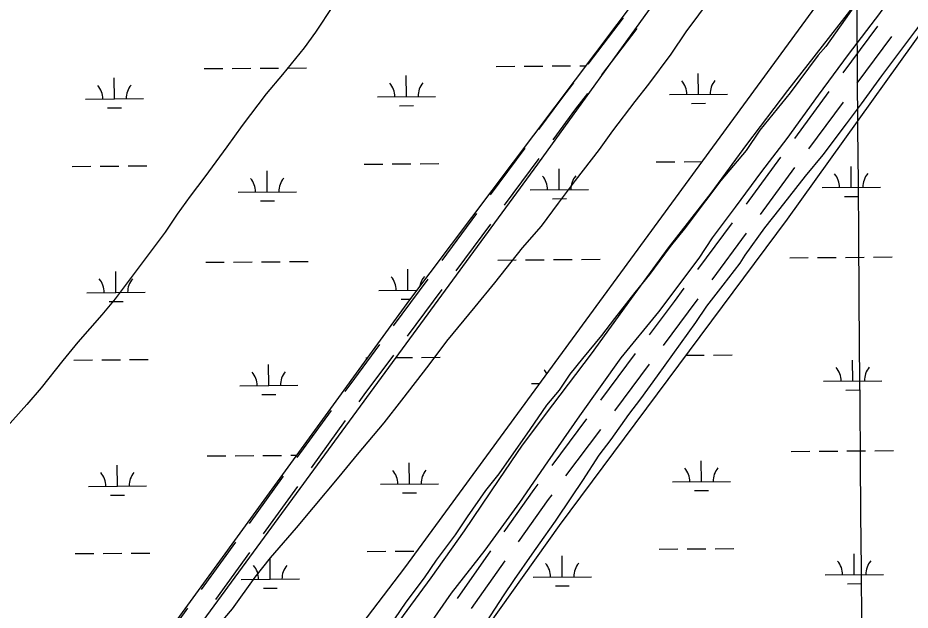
# Model space of a CAD drawing. Extents: x 3540316 to 3578335, y 553172 to 578787.
# Drawn here: x 3564138 to 3565672, y 561883 to 562901 of the extents above; entities that cross this region are included whole.
import ezdxf

# ---------------------------------------------------------------- set-up
doc = ezdxf.new("R2010")
doc.units = 0
for name, color, linetype in [('V-GRID-MAJR', 7, 'Continuous'), ('V-ROAD-CNTR', 7, 'Continuous'), ('V-SITE-VEGE', 7, 'Continuous'), ('V-TOPO-SHOR', 7, 'Continuous'), ('V-WETL-SWMP', 7, 'Continuous')]:
    doc.layers.add(name, color=color, linetype=linetype)

msp = doc.modelspace()

# ---------------------------------------------------------------- linework, layer by layer
at = {"layer": 'V-GRID-MAJR'}
msp.add_spline([(3565613.9, 558735.9), (3565566.3, 564793.7), (3565518.7, 570854.6), (3565471.1, 576915.5), (3565471.1, 576918.6)], degree=3, dxfattribs=at)
at = {"layer": 'V-ROAD-CNTR'}
for points in [[(3565118.1, 562821.2), (3565178.8, 562900.7)], [(3565556.6, 562806.3), (3565616, 562886.7)], [(3565142, 562803), (3565202.7, 562882.5)], [(3565580.7, 562788.5), (3565640.1, 562868.9)], [(3565033.8, 562709.2), (3565073.2, 562762.4), (3565093.9, 562789.4)], [(3565057.9, 562691.3), (3565097.2, 562744.4), (3565117.7, 562771.2)], [(3565473.4, 562693.7), (3565532.8, 562774.1)], [(3565497.6, 562675.8), (3565557, 562756.3)], [(3564950.5, 562596.7), (3565010, 562677)], [(3564974.6, 562578.8), (3565034.1, 562659.2)], [(3565390.3, 562581), (3565449.7, 562661.5)], [(3565414.4, 562563.2), (3565473.8, 562643.7)], [(3564867.2, 562484.2), (3564926.7, 562564.5)], [(3564891.3, 562466.3), (3564950.8, 562546.7)], [(3565307.1, 562468.4), (3565366.5, 562548.9)], [(3565331.2, 562450.6), (3565390.6, 562531)], [(3564783.9, 562371.6), (3564843.4, 562452)], [(3564808, 562353.8), (3564867.5, 562434.2)], [(3565223.7, 562356.1), (3565266.5, 562413.5), (3565283.3, 562436.3)], [(3565247.7, 562338.1), (3565290.6, 562395.6), (3565307.5, 562418.4)], [(3564700.6, 562258.9), (3564709.1, 562270.7), (3564760.1, 562339.5)], [(3564724.9, 562241.3), (3564733.3, 562253), (3564784.2, 562321.6)], [(3565139.9, 562243.9), (3565199.7, 562324)], [(3565164, 562226), (3565223.8, 562306.1)], [(3564618.4, 562145.6), (3564677.1, 562226.6)], [(3564642.6, 562128), (3564701.4, 562208.9)], [(3565056.2, 562131.7), (3565116, 562211.8)], [(3565080.2, 562113.8), (3565140, 562193.9)], [(3564536.1, 562032.3), (3564594.9, 562113.3)], [(3564560.4, 562014.7), (3564619.1, 562095.6)], [(3564974.1, 562017.8), (3565025.6, 562090.8), (3565032.3, 562099.7)], [(3564998.7, 562000.5), (3565049.9, 562073.2), (3565056.3, 562081.7)], [(3564453.9, 561919), (3564512.6, 562000)], [(3564478.2, 561901.4), (3564536.9, 561982.3)], [(3564893.5, 561903.4), (3564951.1, 561985.1)], [(3564918, 561886.1), (3564975.6, 561967.8)], [(3564371.7, 561805.7), (3564430.4, 561886.7)]]:
    msp.add_lwpolyline(points, dxfattribs=at)
at = {"layer": 'V-SITE-VEGE'}
for points in [[(3564474.5, 561847.1), (3564507, 561885.6), (3564546.2, 561940.1), (3564572.2, 561973.3), (3564616.7, 562024.6), (3564646.1, 562059.9), (3564690.6, 562112.3), (3564722, 562150.8), (3564767.6, 562205.3), (3564798, 562243.8), (3564844.8, 562304.7), (3564875.2, 562345.4), (3564924, 562404.2), (3564957.7, 562445.9), (3565005.5, 562505.8), (3565038, 562543.2), (3565067.4, 562582.8), (3565096.7, 562621.3), (3565138, 562674.8), (3565160.8, 562706.9), (3565198.9, 562757.1), (3565222.7, 562787.1), (3565260.8, 562838.4), (3565286.9, 562877), (3565330.4, 562935.8)], [(3565582.1, 562929.6), (3565560.3, 562898.6), (3565526.6, 562851.5), (3565513.6, 562836.5), (3565465.8, 562772.3), (3565413.6, 562708.2), (3565389.7, 562672.9), (3565346.3, 562621.6), (3565320.2, 562586.3), (3565283.3, 562538.1), (3565259.4, 562508.2), (3565223.5, 562460), (3565198.5, 562429), (3565163.8, 562384.1), (3565141, 562355.2), (3565108.4, 562315.7), (3565086.7, 562288.9), (3565068.2, 562261.1), (3565046.5, 562235.5), (3565018.2, 562193.7), (3564964.9, 562117.7), (3564942.1, 562088.9), (3564910.6, 562043.9), (3564889.9, 562012.9), (3564857.3, 561969), (3564836.6, 561939), (3564805.1, 561897.3), (3564785.5, 561868.4)], [(3564680.1, 562922.2), (3564649.6, 562876.1), (3564630.1, 562849.4), (3564593.1, 562803.4), (3564564.9, 562770.3), (3564523.6, 562715.7), (3564497.5, 562679.3), (3564459.5, 562628), (3564434.5, 562594.8), (3564411.7, 562563.8), (3564391, 562532.7), (3564305.2, 562418.3), (3564282.4, 562390.5), (3564241.1, 562343.5), (3564215.1, 562312.5), (3564178.1, 562265.4), (3564153.2, 562236.5), (3564115.2, 562193.8)], [(3565491.6, 562629.1), (3565522, 562665.4), (3565562.2, 562718.9), (3565588.3, 562753.1), (3565623, 562801.3), (3565681.7, 562879.4), (3565704.5, 562909.3)], [(3564930.6, 561842.6), (3564973, 561907.9), (3564991.5, 561935.7), (3565022, 561979.6), (3565042.6, 562008.5), (3565062.2, 562036.3), (3565090.5, 562078.1), (3565109, 562105.9), (3565137.3, 562149.8), (3565157.9, 562176.5), (3565188.4, 562219.3), (3565209, 562246.1), (3565237.3, 562285.7), (3565303.6, 562377.7), (3565322.1, 562405.5), (3565350.3, 562441.9), (3565379.7, 562479.3), (3565388.4, 562493.2), (3565422.1, 562540.3), (3565448.1, 562573.5), (3565491.6, 562629.1)]]:
    msp.add_lwpolyline(points, dxfattribs=at)
at = {"layer": 'V-TOPO-SHOR'}
for points in [[(3565005.7, 562166.7), (3565057.3, 562236.2), (3565124.3, 562323.7), (3565192.6, 562418.9), (3565256.6, 562505.9), (3565329.6, 562599.9), (3565391.3, 562683.4), (3565461.3, 562776.2), (3565521.1, 562852.1), (3565563.8, 562907), (3565631.4, 562996.3), (3565700.3, 563100.3), (3565786.3, 563212.4), (3565826.6, 563260.8), (3565845, 563278.9)], [(3565049.1, 562138.4), (3565103.8, 562217.3), (3565175, 562316.6), (3565239.6, 562395.9), (3565309, 562488.2), (3565332.1, 562523.2), (3565371.3, 562575.8), (3565417, 562637.1), (3565460.2, 562693.7), (3565514.2, 562767.9), (3565565.9, 562837.9), (3565619.8, 562908.6), (3565673.3, 562986.3), (3565736.7, 563068.6), (3565798.4, 563156.8), (3565874.3, 563251.9)], [(3564019.5, 560754.4), (3564018.3, 560767), (3564016.5, 560782.5), (3564041.3, 560822.9), (3564108.2, 560922.1), (3564184.8, 561030.2), (3564254.5, 561131.6), (3564331.8, 561242.3), (3564419.5, 561363.8), (3564503.8, 561470.3), (3564559.2, 561547.6), (3564603.5, 561605), (3564663.8, 561684.8), (3564724.4, 561767.9), (3564786.3, 561854.5), (3564848.2, 561938.6), (3564905.9, 562019.4), (3564965.6, 562107.6), (3565005.7, 562166.7)], [(3564019.5, 560754.4), (3564035.7, 560758.3), (3564049.7, 560769.1), (3564073.4, 560796.5), (3564144.5, 560896.7), (3564217.5, 561004.1), (3564286.7, 561100.9), (3564365, 561211.3), (3564448.1, 561328.8), (3564533, 561440.6), (3564592.7, 561520.9), (3564635, 561576.3), (3564695.5, 561655.3), (3564753.9, 561733.9), (3564822.3, 561824.5), (3564883.6, 561912.7), (3564941.5, 561986.3), (3565000.7, 562068.3), (3565049.1, 562138.4)]]:
    msp.add_lwpolyline(points, dxfattribs=at)
at = {"layer": 'V-WETL-SWMP'}
for p, q in [((3565032, 562649.8), (3565440.8, 563215.9)), ((3565361.5, 563147.4), (3564811.5, 562416.7)), ((3565509.2, 562920.4), (3564802.4, 561956.2)), ((3564458.3, 562813.6), (3564490.3, 562813.9)), ((3564506.3, 562814), (3564538.3, 562814.2)), ((3564554.3, 562814.4), (3564586.3, 562814.6)), ((3564602.3, 562814.7), (3564634.3, 562815)), ((3564960.2, 562817.5), (3564992.2, 562817.7)), ((3565008.2, 562817.9), (3565040.2, 562818.1)), ((3565056.2, 562818.2), (3565088.2, 562818.5)), ((3565104.2, 562818.6), (3565114.1, 562818.7)), ((3564304.1, 562761.7), (3564303.8, 562797.7)), ((3564806, 562765.6), (3564805.7, 562801.6)), ((3565307.9, 562769.4), (3565307.6, 562805.4)), ((3564254.1, 562761.3), (3564354.1, 562762.1)), ((3564756, 562765.2), (3564856, 562765.9)), ((3565257.9, 562769), (3565357.9, 562769.8)), ((3564292.2, 562746.2), (3564316.2, 562746.4)), ((3564794.1, 562750), (3564818.1, 562750.2)), ((3565296, 562753.9), (3565320, 562754.1)), ((3565235.4, 562653.4), (3565267.4, 562653.7)), ((3565283.4, 562653.8), (3565313.9, 562654)), ((3564231.6, 562645.7), (3564263.6, 562645.9)), ((3564279.6, 562646.1), (3564311.6, 562646.3)), ((3564327.6, 562646.4), (3564359.6, 562646.7)), ((3564549.2, 561991.3), (3565032, 562649.8)), ((3564566.8, 562601.9), (3564566.5, 562637.8)), ((3564733.5, 562649.6), (3564765.5, 562649.8)), ((3564781.5, 562649.9), (3564813.5, 562650.2)), ((3564829.5, 562650.3), (3564861.5, 562650.6)), ((3565068.7, 562605.7), (3565068.4, 562641.7)), ((3565570.6, 562609.6), (3565570.3, 562645.6)), ((3565520.6, 562609.2), (3565620.6, 562610)), ((3564516.8, 562601.5), (3564616.8, 562602.2)), ((3565018.7, 562605.3), (3565118.7, 562606.1)), ((3565558.7, 562594.1), (3565582.7, 562594.2)), ((3564554.9, 562586.3), (3564578.9, 562586.5)), ((3565056.8, 562590.2), (3565080.8, 562590.4)), ((3564962.8, 562484.8), (3564994.8, 562485.1)), ((3565010.8, 562485.2), (3565042.8, 562485.4)), ((3565058.8, 562485.6), (3565090.8, 562485.8)), ((3565106.8, 562485.9), (3565138.8, 562486.2)), ((3565464.7, 562488.7), (3565496.7, 562488.9)), ((3565512.7, 562489.1), (3565544.7, 562489.3)), ((3565560.7, 562489.4), (3565592.7, 562489.7)), ((3565608.7, 562489.8), (3565640.7, 562490.1)), ((3564460.9, 562481), (3564492.9, 562481.2)), ((3564508.9, 562481.3), (3564540.9, 562481.6)), ((3564556.9, 562481.7), (3564588.9, 562481.9)), ((3564604.9, 562482.1), (3564636.9, 562482.3)), ((3564808.6, 562432.9), (3564808.3, 562468.9)), ((3564306.7, 562429), (3564306.4, 562465)), ((3564256.7, 562428.6), (3564356.7, 562429.4)), ((3564758.6, 562432.5), (3564823.7, 562433)), ((3564811.5, 562416.7), (3564255.6, 561652.8)), ((3564294.8, 562413.5), (3564318.8, 562413.7)), ((3564796.7, 562417.4), (3564812, 562417.5)), ((3564736.1, 562316.9), (3564738.8, 562316.9)), ((3564788.2, 562317.3), (3564816.1, 562317.5)), ((3564832.1, 562317.6), (3564864.1, 562317.9)), ((3565286.5, 562321.1), (3565317.9, 562321.4)), ((3565333.9, 562321.5), (3565365.9, 562321.8)), ((3564234.2, 562313), (3564266.2, 562313.3)), ((3564282.2, 562313.4), (3564314.2, 562313.6)), ((3564330.2, 562313.8), (3564362.2, 562314)), ((3564569.4, 562269.2), (3564569.1, 562305.2)), ((3565573.1, 562276.9), (3565572.9, 562312.9)), ((3564519.4, 562268.8), (3564619.4, 562269.6)), ((3565021.2, 562272.7), (3565034.5, 562272.8)), ((3565523.1, 562276.5), (3565623.1, 562277.3)), ((3564557.5, 562253.7), (3564581.5, 562253.8)), ((3565561.3, 562261.4), (3565585.3, 562261.6)), ((3564463.4, 562148.3), (3564495.4, 562148.5)), ((3564511.4, 562148.7), (3564543.4, 562148.9)), ((3564559.4, 562149), (3564591.4, 562149.3)), ((3564607.4, 562149.4), (3564617, 562149.5)), ((3565467.2, 562156), (3565499.2, 562156.3)), ((3565515.2, 562156.4), (3565547.2, 562156.6)), ((3565563.2, 562156.8), (3565595.2, 562157)), ((3565611.2, 562157.1), (3565643.2, 562157.4)), ((3564309.2, 562096.4), (3564309, 562132.4)), ((3564811.1, 562100.2), (3564810.9, 562136.2)), ((3565313, 562104.1), (3565312.8, 562140.1)), ((3564761.1, 562099.8), (3564861.1, 562100.6)), ((3565263, 562103.7), (3565363, 562104.5)), ((3564259.2, 562096), (3564359.2, 562096.7)), ((3565301.1, 562088.6), (3565325.1, 562088.8)), ((3564297.4, 562080.8), (3564321.4, 562081)), ((3564799.3, 562084.7), (3564823.3, 562084.9)), ((3564087.4, 561363.2), (3564549.2, 561991.3)), ((3564236.7, 561980.4), (3564268.7, 561980.6)), ((3564284.7, 561980.7), (3564316.7, 561981)), ((3564332.7, 561981.1), (3564364.7, 561981.4)), ((3564738.6, 561984.2), (3564770.6, 561984.5)), ((3564786.6, 561984.6), (3564818.6, 561984.9)), ((3565240.5, 561988.1), (3565272.5, 561988.4)), ((3565288.5, 561988.5), (3565320.5, 561988.7)), ((3565336.5, 561988.8), (3565368.5, 561989.1)), ((3565575.7, 561944.3), (3565575.4, 561980.3)), ((3564571.9, 561936.5), (3564571.6, 561972.5)), ((3565073.8, 561940.4), (3565073.5, 561976.4)), ((3564802.4, 561956.2), (3564298.7, 561292.4)), ((3564521.9, 561936.1), (3564621.9, 561936.9)), ((3565023.8, 561940), (3565123.8, 561940.8)), ((3565525.7, 561943.9), (3565625.7, 561944.6)), ((3564560, 561921), (3564584, 561921.2)), ((3565061.9, 561924.9), (3565085.9, 561925)), ((3565563.8, 561928.7), (3565587.8, 561928.9))]:
    msp.add_line(p, q, dxfattribs=at)
msp.add_lwpolyline([(3564128.7, 560785.3), (3564144.1, 560804.6), (3564598.5, 561367.7), (3565068.9, 562029), (3565460.7, 562555.1), (3565775.7, 562994.5), (3566052.7, 563365), (3566373.2, 563801.7), (3566609.9, 564147.5), (3567640.3, 565577.6), (3568531.7, 566772.9), (3569002.7, 567390.8)], dxfattribs=at)
for centre, start, end in [((3565252.7, 562769.5), 359.6699, 41.2135), ((3565363.1, 562770.3), 139.6699, 181.2135), ((3564248.9, 562761.7), 359.6699, 41.2135), ((3564359.4, 562762.6), 139.6699, 181.2135), ((3564750.8, 562765.6), 359.6699, 41.2135), ((3564861.2, 562766.5), 139.6699, 181.2135), ((3564511.5, 562601.9), 359.6699, 41.2135), ((3564622, 562602.8), 139.6699, 181.2135), ((3565013.4, 562605.8), 359.6699, 41.2135), ((3565123.9, 562606.6), 139.6699, 181.2135), ((3565515.3, 562609.6), 359.6699, 41.2135), ((3565625.8, 562610.5), 139.6699, 181.2135), ((3564753.3, 562432.9), 359.6699, 41.2135), ((3564863.8, 562433.8), 139.6699, 169.479), ((3564251.4, 562429.1), 359.6699, 41.2135), ((3564361.9, 562429.9), 139.6699, 181.2135), ((3565517.9, 562277), 359.6699, 41.2135), ((3565628.4, 562277.8), 139.6699, 181.2135), ((3564514.1, 562269.2), 359.6699, 41.2135), ((3564624.6, 562270.1), 139.6699, 181.2135), ((3565016, 562273.1), 28.4116, 41.2135), ((3564254, 562096.4), 359.6699, 41.2135), ((3564364.5, 562097.3), 139.6699, 181.2135), ((3564755.9, 562100.3), 359.6699, 41.2135), ((3564866.4, 562101.1), 139.6699, 181.2135), ((3565257.8, 562104.1), 359.6699, 41.2135), ((3565368.3, 562105), 139.6699, 181.2135), ((3565018.6, 561940.4), 359.6699, 41.2135), ((3565129, 561941.3), 139.6699, 181.2135), ((3565520.5, 561944.3), 359.6699, 41.2135), ((3565630.9, 561945.2), 139.6699, 181.2135), ((3564516.7, 561936.6), 359.6699, 41.2135), ((3564627.2, 561937.4), 139.6699, 181.2135)]:
    msp.add_arc(centre, 35.2, start, end, dxfattribs=at)

doc.saveas('drawing.dxf')
